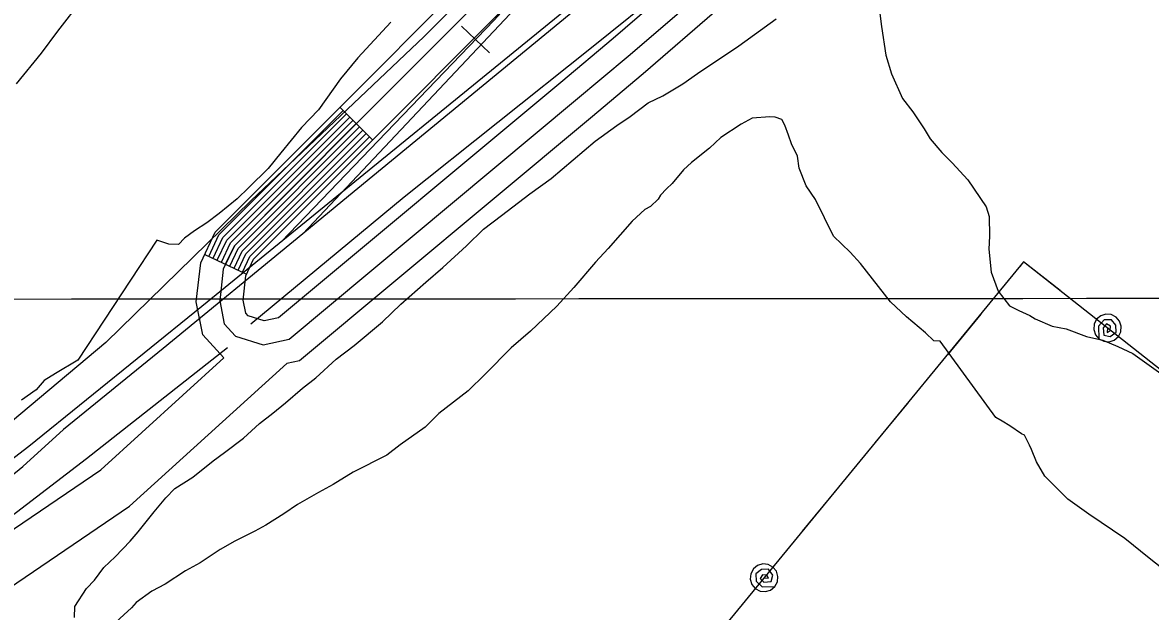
# Model space of a CAD drawing. Extents: x 3297753 to 3335611, y 652252 to 677623.
# Drawn here: x 3305366 to 3306096, y 666523 to 666904 of the extents above; entities that cross this region are included whole.
import ezdxf

# ---------------------------------------------------------------- set-up
doc = ezdxf.new("R2010")
doc.units = 0
for name, color, linetype in [('V-GRID-MAJR', 7, 'Continuous'), ('V-RAIL-TRAK', 7, 'Continuous'), ('V-ROAD-CNTR', 7, 'Continuous'), ('V-SITE-VEGE', 7, 'Continuous'), ('V-TOPO-SHOR', 7, 'Continuous'), ('V-UTIL-LINE', 7, 'Continuous')]:
    doc.layers.add(name, color=color, linetype=linetype)

msp = doc.modelspace()

# ---------------------------------------------------------------- linework, layer by layer
at = {"layer": 'V-GRID-MAJR'}
msp.add_spline([(3301864.932, 666722.723), (3307122.83, 666726.164), (3312380.728, 666730.37), (3317638.625, 666735.341), (3322896.522, 666741.077), (3328154.418, 666747.577), (3333412.313, 666754.8420000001), (3333412.3140000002, 666754.8420000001)], degree=3, dxfattribs=at)
at = {"layer": 'V-RAIL-TRAK'}
for points in [[(3305547.4020000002, 666767.277), (3305695.682, 666924.879), (3305704.789, 666935.684), (3305714.066, 666946.348), (3305723.506, 666956.867), (3305733.109, 666967.236), (3305742.872, 666977.455), (3305752.792, 666987.5210000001), (3305762.8680000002, 666997.431), (3305773.096, 667007.184), (3305783.477, 667016.777), (3305794.004, 667026.208), (3305804.676, 667035.471), (3305815.494, 667044.568), (3305826.448, 667053.497), (3305837.542, 667062.255)], [(3305866.274, 667029.046), (3305741.741, 666927.1730000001), (3305576.977, 666791.618), (3305547.4020000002, 666767.277), (3305457.012, 666692.89), (3305392.463, 666640.379)], [(3305195.654, 666519.905), (3305204.663, 666523.0160000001), (3305213.605, 666526.326), (3305222.469, 666529.832), (3305231.253, 666533.533), (3305240.9620000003, 666537.7660000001), (3305250.586, 666542.194), (3305260.117, 666546.812), (3305269.556, 666551.623), (3305278.893, 666556.6240000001), (3305288.132, 666561.81), (3305297.262, 666567.179), (3305306.281, 666572.731), (3305315.188, 666578.466), (3305323.978, 666584.376), (3305332.649, 666590.463), (3305341.193, 666596.724), (3305349.611, 666603.155), (3305357.899, 666609.751), (3305366.0500000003, 666616.5160000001), (3305392.463, 666640.379)]]:
    msp.add_lwpolyline(points, dxfattribs=at)
at = {"layer": 'V-ROAD-CNTR'}
for p, q in [((3305571.3468199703, 666849.175274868), (3305592.5817775, 666827.9853172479)), ((3305483.8249950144, 666753.8644654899), (3305510.9729407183, 666741.0974910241))]:
    msp.add_line(p, q, dxfattribs=at)
for points in [[(3306746.121470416, 667779.2964146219), (3305972.8870168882, 667142.714687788), (3305947.335067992, 667121.011731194), (3305907.373147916, 667081.225810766), (3305877.955206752, 667045.444882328), (3305762.877436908, 666949.201074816), (3305481.99699867, 666720.1705328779), (3305369.956222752, 666629.4047144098), (3305332.3662979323, 666600.6047720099), (3305301.32236002, 666580.0878130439), (3305259.460443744, 666555.405862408), (3305219.1215244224, 666537.5218981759), (3305174.9326128, 666521.790929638), (3305134.039694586, 666509.8479535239), (3305090.4337817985, 666506.2609606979), (3305016.5779295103, 666507.6989578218), (3304962.092038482, 666513.1829468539), (3304909.929142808, 666530.360912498), (3304878.0322066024, 666540.6828918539)], [(3306348.7072652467, 667491.511990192), (3305854.753253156, 667088.5477961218), (3305806.43634979, 667046.0478811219), (3305781.65639935, 667025.5379221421), (3305759.2134442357, 667004.1929648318), (3305726.673509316, 666966.202040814), (3305671.0796205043, 666905.4001624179), (3305596.178770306, 666827.315318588), (3305533.53689559, 666762.1964488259)], [(3305496.280970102, 666686.7675996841), (3305482.5319976, 666701.7735696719), (3305478.4120058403, 666723.0665270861), (3305481.2210002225, 666748.327476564), (3305490.590981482, 666768.2494367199), (3305729.123504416, 667007.2859586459), (3305754.480453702, 667034.556904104), (3305796.1073704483, 667071.479830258), (3305826.5043096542, 667096.8357795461), (3306192.756577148, 667395.0131831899)], [(3306202.2695581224, 667383.416206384), (3305836.0442905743, 667085.2598026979), (3305805.890350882, 667060.106853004), (3305764.9744327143, 667023.81392559), (3305739.9284828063, 666996.8779794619), (3305503.0529565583, 666759.5024542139), (3305495.853970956, 666744.195484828), (3305493.5719755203, 666723.676525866), (3305496.453969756, 666708.7835556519), (3305503.6929552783, 666700.8835714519), (3305521.734919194, 666695.297582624), (3305538.4318858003, 666698.8735754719), (3305724.06651453, 666853.680265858), (3305758.114446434, 666882.2352087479), (3305807.6873472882, 666925.1071230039), (3305845.452271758, 666955.4860622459), (3305884.039194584, 666986.34900052), (3305926.315110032, 667015.3309425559), (3305984.698993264, 667056.3918604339), (3306298.344365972, 667260.4954522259)], [(3306289.883382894, 667272.8854274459), (3305976.2910100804, 667068.8168355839), (3305917.759127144, 667027.6519179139), (3305875.1022124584, 666998.4079764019), (3305836.0662905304, 666967.1870388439), (3305798.077366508, 666936.627099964), (3305748.388465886, 666893.6551859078), (3305714.4435337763, 666865.1872428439), (3305531.6688993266, 666712.765547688), (3305522.42691781, 666710.7855516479), (3305512.0089386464, 666714.0115451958), (3305510.375941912, 666715.7935416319), (3305508.7319452, 666724.2865246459), (3305510.48694169, 666740.0634930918), (3305515.514931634, 666750.7554717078), (3305750.733461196, 666986.470000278), (3305775.468411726, 667013.0709470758), (3305815.673331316, 667048.7338757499), (3305845.584271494, 667073.68382585), (3306211.7825390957, 667371.819229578)], [(3306306.80534905, 667248.105477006), (3305993.106976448, 667043.9668852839), (3305934.87109292, 667003.0099671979), (3305892.9761767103, 666974.290024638), (3305854.838252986, 666943.7850856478), (3305817.297328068, 666913.587146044), (3305767.840426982, 666870.8152315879), (3305733.689495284, 666842.173288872), (3305545.1948722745, 666684.981603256), (3305537.01688863, 666683.2306067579)], [(3305668.287626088, 666884.4322043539), (3305650.2456621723, 666901.7381697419)], [(3305486.540989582, 666752.58946804), (3305493.082976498, 666766.500440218), (3305573.47181572, 666847.057279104)], [(3305489.2559841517, 666751.312470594), (3305495.575971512, 666764.7504437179), (3305575.594811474, 666844.9382833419)], [(3305491.969978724, 666750.0354731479), (3305498.0679665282, 666763.001447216), (3305577.718807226, 666842.81928758)], [(3305494.6849732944, 666748.7594756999), (3305500.560961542, 666761.251450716), (3305579.84180298, 666840.7002918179)], [(3305497.399967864, 666747.4824782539), (3305503.0529565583, 666759.5024542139), (3305581.965798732, 666838.581296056)], [(3305500.114962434, 666746.205480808), (3305505.5449515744, 666757.7534577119), (3305584.0897944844, 666836.462300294)], [(3305502.829957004, 666744.9294833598), (3305508.037946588, 666756.0034612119), (3305586.2127902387, 666834.3433045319)], [(3305505.543951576, 666743.6524859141), (3305510.529941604, 666754.25446471), (3305588.33678599, 666832.2243087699)], [(3305508.258946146, 666742.375488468), (3305513.022936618, 666752.50446821), (3305590.459781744, 666830.1053130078)], [(3305298.4973656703, 666534.222904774), (3305416.5241296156, 666614.352744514), (3305496.280970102, 666686.7675996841)], [(3305315.3473319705, 666509.4029544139), (3305435.124092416, 666590.7207917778), (3305537.01688863, 666683.2306067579)]]:
    msp.add_lwpolyline(points, dxfattribs=at)
at = {"layer": 'V-SITE-VEGE'}
for points in [[(3305361.86, 666864.371), (3305378.237, 666884.1630000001), (3305388.736, 666898.554), (3305404.444, 666919.079)], [(3305921.154, 666909.904), (3305922.207, 666901.382), (3305924.955, 666882.897), (3305928.678, 666870.732), (3305935.779, 666854.889), (3305942.472, 666846.129), (3305949.779, 666835.224), (3305953.742, 666828.697), (3305961.139, 666819.907), (3305967.9220000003, 666813.261), (3305978.052, 666802.237), (3305990.026, 666784.773), (3305991.874, 666778.338), (3305992.042, 666765.6140000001), (3305991.683, 666757.154), (3305993.17, 666742.255), (3305997.6, 666730.059), (3306004.966, 666720.562), (3306011.194, 666717.474), (3306018.127, 666714.355), (3306021.561, 666712.09), (3306032.666, 666707.379)], [(3305604.437, 666904.2490000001), (3305582.972, 666881.14), (3305571.796, 666867.486), (3305557.532, 666847.604), (3305546.446, 666836.063), (3305533.038, 666819.677), (3305524.8310000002, 666809.429), (3305512.308, 666797.243), (3305504.927, 666789.787), (3305493.227, 666780.393), (3305485.2, 666774.373), (3305477.205, 666769.061), (3305470.649, 666764.394), (3305466.9450000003, 666760.314), (3305460.598, 666760.58), (3305452.928, 666763.0260000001), (3305401.603, 666685.3740000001), (3305387.111, 666676.805), (3305379.8510000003, 666672.166), (3305374.645, 666666.03), (3305365.179, 666659.366)], [(3305399.488, 666518.748), (3305399.787, 666525.8), (3305407.348, 666537.487), (3305412.521, 666542.921), (3305418.522, 666551.144), (3305425.872, 666557.8960000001), (3305435.487, 666568.085), (3305440.691, 666574.2220000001), (3305451.132, 666587.203), (3305458.572, 666596.071), (3305464.483, 666602.18), (3305476.093, 666609.456), (3305489.264, 666620.2000000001), (3305496.555, 666625.5430000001), (3305508.961, 666634.909), (3305519.253, 666644.362), (3305528.012, 666651.055), (3305536.0670000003, 666657.779), (3305547.062, 666667.202), (3305555.824, 666673.895), (3305569.054, 666686.049), (3305580.725, 666694.7390000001), (3305599.041, 666710.212), (3305610.833, 666721.721), (3305626.973, 666735.871), (3305637.969, 666745.296), (3305653.4050000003, 666759.476), (3305664.46, 666770.31), (3305676.129, 666779), (3305694.3850000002, 666793.061), (3305708.234, 666803.0700000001), (3305736.81, 666827.292), (3305750.656, 666837.3), (3305759.387, 666843.289), (3305771.058, 666851.978), (3305780.434, 666856.527), (3305793.486, 666864.449), (3305802.952, 666871.113), (3305829.848, 666889.047), (3305853.896, 666906.3960000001)], [(3306118.08, 666539.165), (3306095.5270000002, 666557.0750000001), (3306079.8170000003, 666569.75), (3306056.468, 666585.572), (3306042.75, 666595.337), (3306027.839, 666610.0970000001), (3306022.585, 666619.506), (3306019.3880000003, 666627.409), (3306018.096, 666630.291), (3306014.838, 666636.787), (3306012.755, 666637.581), (3306005.208, 666642.8470000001), (3306000.389, 666645.876), (3305996.248, 666648.172), (3305960.201, 666697.735), (3305955.97, 666697.9130000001), (3305950.539, 666703.089), (3305938.2630000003, 666713.497), (3305928.074, 666723.1140000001), (3305908.6410000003, 666747.956), (3305901.889, 666755.309), (3305891.026, 666765.657), (3305879.318, 666789.465), (3305873.329, 666798.196), (3305868.8710000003, 666809.687), (3305867.789, 666817.504), (3305863.886, 666825.4400000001), (3305862.012, 666831.169), (3305859.458, 666837.636), (3305857.492, 666841.253), (3305853.322, 666842.84), (3305849.796, 666842.992), (3305838.454, 666842.06), (3305831.222, 666838.126), (3305818.144, 666829.497), (3305810.791, 666822.743), (3305799.091, 666813.351), (3305793.9450000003, 666808.622), (3305786.504, 666799.754), (3305782.83, 666796.377), (3305779.125, 666792.2980000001), (3305777.595, 666789.537), (3305772.451, 666784.808), (3305768.8340000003, 666782.844), (3305760.749, 666775.416), (3305745.163, 666757.709), (3305737.018, 666748.87), (3305722.904, 666732.514), (3305711.789, 666720.269), (3305694.852, 666704.033), (3305682.3880000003, 666693.258), (3305665.4220000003, 666676.3150000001), (3305654.369, 666665.481), (3305635.374, 666650.746), (3305626.525, 666641.935), (3305610.503, 666630.606)], [(3306032.666, 666707.379), (3306041.773, 666705.581), (3306054.9930000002, 666700.783), (3306065.4790000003, 666698.219), (3306075.203, 666694.274), (3306084.896, 666689.625), (3306106.1580000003, 666674.5970000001)], [(3305610.503, 666630.606), (3305601.744, 666623.9130000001), (3305580.08, 666612.821), (3305567.028, 666604.897), (3305557.624, 666599.642), (3305543.865, 666591.7490000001), (3305535.1350000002, 666585.763), (3305523.525, 666578.484), (3305516.293, 666574.55), (3305503.303, 666568.037), (3305493.896, 666562.786), (3305480.816, 666554.156), (3305471.407, 666548.903), (3305458.329, 666540.273), (3305449.6550000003, 666535.6950000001), (3305439.454, 666528.357), (3305436.485, 666524.952), (3305423.99, 666513.471)]]:
    msp.add_lwpolyline(points, dxfattribs=at)
at = {"layer": 'V-TOPO-SHOR'}
for points in [[(3305730.829, 667000.643), (3305626.0330000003, 666895.015), (3305513.702, 666788.648), (3305419.775, 666696.808), (3305321.666, 666614.533), (3305312.804, 666607.615), (3305278.682, 666586.805), (3305200.148, 666546.484), (3305161.8680000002, 666531.8150000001), (3305142.025, 666526.873), (3305114.6210000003, 666525.304)], [(3305833.207, 666967.273), (3305734.3910000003, 666887.734), (3305613.082, 666790.899), (3305513.602, 666708.6140000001)], [(3305498.631, 666693.426), (3305407.301, 666621.482), (3305335.725, 666566.817)]]:
    msp.add_lwpolyline(points, dxfattribs=at)
at = {"layer": 'V-UTIL-LINE'}
for points in [[(3308788.369, 664524.1840000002), (3307859.614, 665272.6430000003), (3306923.495, 666026.7150000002), (3306457.879, 666399.2930000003), (3306014.205, 666749.0410000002), (3305348.417, 665938.3510000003), (3305027.9020000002, 665506.3820000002), (3303933.685, 665349.7770000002), (3302834.597, 665026.9550000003), (3302360.7090000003, 664796.9520000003)], [(3306037.8880000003, 666730.3720000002), (3306014.205, 666749.0410000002), (3306011.7660000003, 666746.0710000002)], [(3305986.38, 666715.1590000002), (3305964.801, 666688.8840000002)], [(3306068.514, 666706.2290000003), (3306068.335, 666703.3580000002), (3306070.3200000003, 666704.5710000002), (3306070.4220000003, 666707.3150000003), (3306067.936, 666708.8620000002), (3306065.708, 666706.2970000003), (3306066.146, 666701.6290000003), (3306070.293, 666700.6240000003), (3306074.211, 666703.5040000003), (3306073.9, 666708.0720000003), (3306071.074, 666711.5360000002), (3306066.251, 666711.4260000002), (3306062.595, 666707.3090000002), (3306062.9420000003, 666699.1610000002), (3306066.071, 666697.5670000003), (3306069.572, 666697.2920000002), (3306072.912, 666698.3770000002), (3306075.582, 666700.6580000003), (3306077.176, 666703.7860000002), (3306077.452, 666707.2870000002), (3306076.366, 666710.6270000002), (3306074.086, 666713.2970000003), (3306070.957, 666714.8910000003), (3306067.4560000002, 666715.1670000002), (3306064.116, 666714.0820000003), (3306061.446, 666711.8010000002), (3306059.852, 666708.6720000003), (3306059.576, 666705.1710000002), (3306060.662, 666701.8310000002), (3306062.9420000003, 666699.1610000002)], [(3305939.415, 666657.9730000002), (3305917.836, 666631.6980000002)], [(3305892.45, 666600.7860000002), (3305870.8710000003, 666574.5110000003)], [(3305846.1180000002, 666544.3720000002), (3305848.985, 666544.1350000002), (3305847.812, 666546.1440000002), (3305845.0700000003, 666546.3010000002), (3305843.474, 666543.8460000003), (3305845.995, 666541.5680000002), (3305850.67, 666541.9120000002), (3305851.758, 666546.0380000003), (3305848.9560000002, 666550.0130000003), (3305844.383, 666549.7940000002), (3305840.864, 666547.0370000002), (3305840.878, 666542.2130000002), (3305844.92, 666538.4760000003), (3305853.073, 666538.6600000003), (3305854.73, 666541.7560000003), (3305855.075, 666545.2510000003), (3305854.057, 666548.6120000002), (3305851.83, 666551.3270000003), (3305848.734, 666552.9830000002), (3305845.239, 666553.3290000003), (3305841.878, 666552.3100000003), (3305839.163, 666550.0840000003), (3305837.507, 666546.9870000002), (3305837.161, 666543.4930000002), (3305838.179, 666540.1320000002), (3305840.406, 666537.4170000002), (3305843.502, 666535.7600000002), (3305846.997, 666535.4150000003), (3305850.358, 666536.4330000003), (3305853.073, 666538.6600000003)]]:
    msp.add_lwpolyline(points, dxfattribs=at)

doc.saveas('drawing.dxf')
